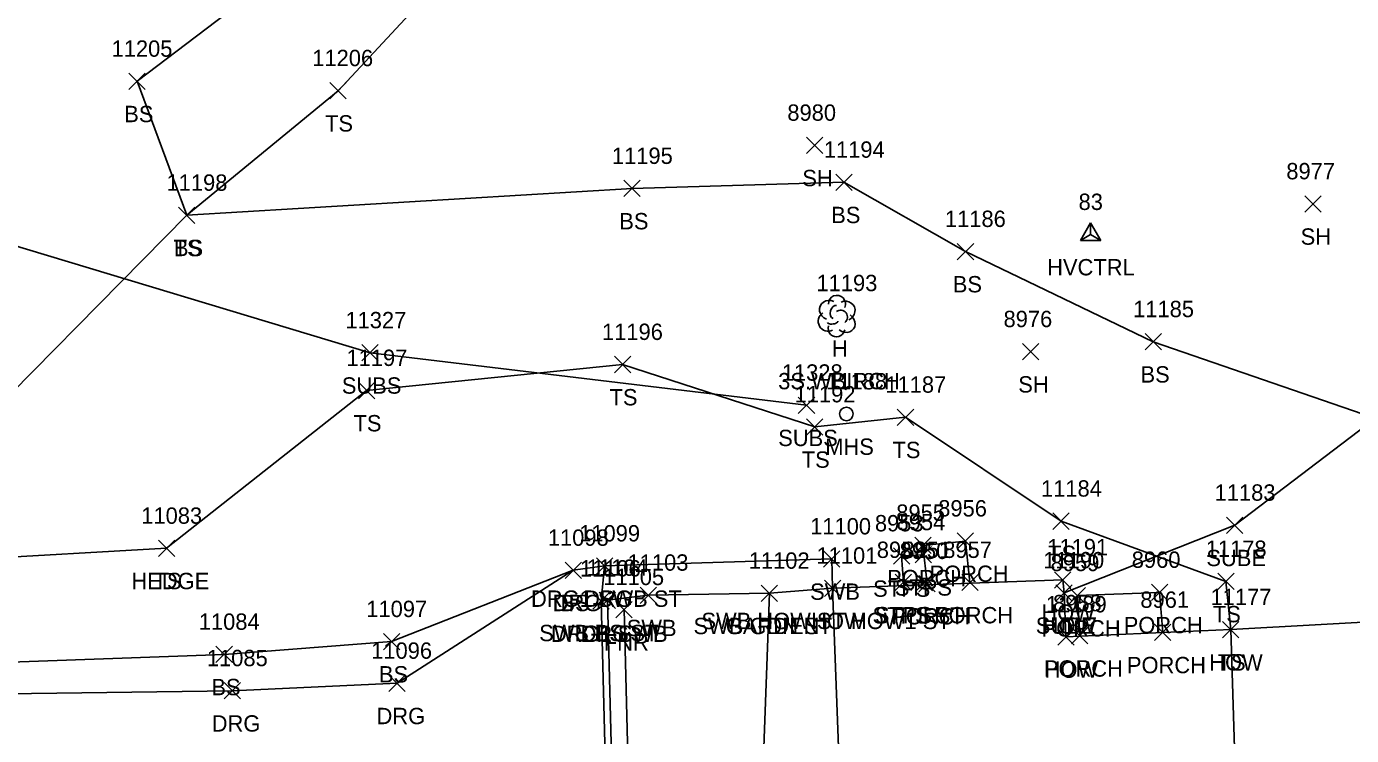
# Model space of a CAD drawing. Extents: x 1482574 to 1485769, y 580696 to 595649.
# Drawn here: x 1483701.6 to 1483863.5, y 582956.3 to 583043.1 of the extents above; entities that cross this region are included whole.
import ezdxf

# ---------------------------------------------------------------- set-up
doc = ezdxf.new("R2010")
doc.units = 0
for name, color, linetype in [('C_A', 7, 'Continuous'), ('C_I', 7, 'Continuous'), ('CPSM', 7, 'Continuous'), ('L_A', 7, 'Continuous'), ('L_C', 7, 'Continuous'), ('L_I', 7, 'Continuous'), ('L_TIC', 7, 'Continuous'), ('LAHR', 7, 'Continuous'), ('LAPB', 7, 'Continuous'), ('LBC', 7, 'Continuous'), ('LBF', 7, 'Continuous'), ('LELB', 7, 'Continuous'), ('LFNC', 7, 'Continuous'), ('LTD', 7, 'Continuous'), ('R_A', 7, 'Continuous'), ('R_I', 7, 'Continuous'), ('R_TIC', 7, 'Continuous'), ('RDG', 7, 'Continuous'), ('RSW', 7, 'Continuous'), ('U_A', 7, 'Continuous'), ('U_I', 7, 'Continuous'), ('U_TIC', 7, 'Continuous'), ('UE', 7, 'Continuous'), ('USA', 7, 'Continuous'), ('USMH', 7, 'Continuous')]:
    doc.layers.add(name, color=color, linetype=linetype)

msp = doc.modelspace()

# ---------------------------------------------------------------- linework, layer by layer
at = {"layer": 'CPSM'}
for p, q in [((1483830.39, 583016.89), (1483831.64, 583019.05)), ((1483832.89, 583016.89), (1483831.64, 583019.05)), ((1483831.64, 583017.61), (1483831.64, 583019.05)), ((1483830.39, 583016.89), (1483831.64, 583017.61)), ((1483830.39, 583016.89), (1483832.89, 583016.89)), ((1483831.64, 583017.61), (1483831.64, 583017.61)), ((1483831.64, 583017.61), (1483832.89, 583016.89))]:
    msp.add_line(p, q, dxfattribs=at)
at = {"layer": 'L_TIC'}
for points in [[(1483714.1, 583035.35), (1483716.1, 583037.35)], [(1483716.1, 583035.35), (1483714.1, 583037.35)], [(1483738.68, 583034.2), (1483740.68, 583036.2)], [(1483740.68, 583034.2), (1483738.68, 583036.2)], [(1483796.92, 583027.52), (1483798.92, 583029.52)], [(1483798.92, 583027.52), (1483796.92, 583029.52)], [(1483800.5, 583023), (1483802.5, 583025)], [(1483802.5, 583023), (1483800.5, 583025)], [(1483774.6, 583022.24), (1483776.6, 583024.24)], [(1483776.6, 583022.24), (1483774.6, 583024.24)], [(1483857.82, 583020.36), (1483859.82, 583022.36)], [(1483859.82, 583020.36), (1483857.82, 583022.36)], [(1483720.17, 583018.96), (1483722.17, 583020.96)], [(1483722.17, 583018.96), (1483720.17, 583020.96)], [(1483720.17, 583018.96), (1483722.17, 583020.96)], [(1483722.17, 583018.96), (1483720.17, 583020.96)], [(1483720.17, 583018.96), (1483722.17, 583020.96)], [(1483722.17, 583018.96), (1483720.17, 583020.96)], [(1483815.35, 583014.53), (1483817.35, 583016.53)], [(1483817.35, 583014.53), (1483815.35, 583016.53)], [(1483838.3, 583003.5), (1483840.3, 583005.5)], [(1483840.3, 583003.5), (1483838.3, 583005.5)], [(1483823.32, 583002.28), (1483825.32, 583004.28)], [(1483825.32, 583002.28), (1483823.32, 583004.28)], [(1483773.44, 583000.71), (1483775.44, 583002.71)], [(1483775.44, 583000.71), (1483773.44, 583002.71)], [(1483742.15, 582997.53), (1483744.15, 582999.53)], [(1483744.15, 582997.53), (1483742.15, 582999.53)], [(1483742.15, 582997.53), (1483744.15, 582999.53)], [(1483744.15, 582997.53), (1483742.15, 582999.53)], [(1483808.02, 582994.26), (1483810.02, 582996.26)], [(1483810.02, 582994.26), (1483808.02, 582996.26)], [(1483796.93, 582993.08), (1483798.93, 582995.08)], [(1483798.93, 582993.08), (1483796.93, 582995.08)], [(1483827.04, 582981.55), (1483829.04, 582983.55)], [(1483829.04, 582981.55), (1483827.04, 582983.55)], [(1483815.34, 582979.12), (1483817.34, 582981.12)], [(1483817.34, 582979.12), (1483815.34, 582981.12)], [(1483717.72, 582978.23), (1483719.72, 582980.23)], [(1483719.72, 582978.23), (1483717.72, 582980.23)], [(1483717.72, 582978.23), (1483719.72, 582980.23)], [(1483719.72, 582978.23), (1483717.72, 582980.23)], [(1483807.54, 582977.3), (1483809.54, 582979.3)], [(1483809.54, 582977.3), (1483807.54, 582979.3)], [(1483810.15, 582978.6), (1483812.15, 582980.59)], [(1483812.15, 582978.6), (1483810.15, 582980.59)], [(1483810.19, 582977.44), (1483812.19, 582979.44)], [(1483812.19, 582977.44), (1483810.19, 582979.44)], [(1483767.41, 582975.54), (1483769.41, 582977.54)], [(1483769.41, 582975.54), (1483767.41, 582977.54)], [(1483807.77, 582974.05), (1483809.77, 582976.05)], [(1483809.77, 582974.05), (1483807.77, 582976.05)], [(1483810.33, 582974.04), (1483812.33, 582976.03)], [(1483812.33, 582974.04), (1483810.33, 582976.03)], [(1483810.65, 582973.92), (1483812.65, 582975.92)], [(1483812.65, 582973.92), (1483810.65, 582975.92)], [(1483815.89, 582974.05), (1483817.88, 582976.04)], [(1483817.88, 582974.05), (1483815.89, 582976.04)], [(1483827.24, 582974.37), (1483829.24, 582976.37)], [(1483829.24, 582974.37), (1483827.24, 582976.37)], [(1483827.24, 582974.37), (1483829.24, 582976.37)], [(1483829.24, 582974.37), (1483827.24, 582976.37)], [(1483847.17, 582974.18), (1483849.17, 582976.18)], [(1483849.17, 582974.18), (1483847.17, 582976.18)], [(1483791.39, 582972.73), (1483793.39, 582974.73)], [(1483793.39, 582972.73), (1483791.39, 582974.73)], [(1483799.11, 582973.35), (1483801.11, 582975.35)], [(1483801.11, 582973.35), (1483799.11, 582975.35)], [(1483799.11, 582973.35), (1483801.11, 582975.35)], [(1483801.11, 582973.35), (1483799.11, 582975.35)], [(1483827.4, 582972.78), (1483829.4, 582974.78)], [(1483829.4, 582972.78), (1483827.4, 582974.78)], [(1483829.02, 582972.44), (1483831.02, 582974.44)], [(1483831.02, 582972.44), (1483829.02, 582974.44)], [(1483839.07, 582972.84), (1483841.07, 582974.84)], [(1483841.07, 582972.84), (1483839.07, 582974.84)], [(1483771.59, 582971.87), (1483773.59, 582973.87)], [(1483773.59, 582971.87), (1483771.59, 582973.87)], [(1483773.62, 582970.73), (1483775.62, 582972.73)], [(1483775.62, 582970.73), (1483773.62, 582972.73)], [(1483829.31, 582967.53), (1483831.31, 582969.53)], [(1483831.31, 582967.53), (1483829.31, 582969.53)], [(1483839.46, 582967.95), (1483841.46, 582969.95)], [(1483841.46, 582967.95), (1483839.46, 582969.95)], [(1483847.76, 582968.28), (1483849.76, 582970.28)], [(1483849.76, 582968.28), (1483847.76, 582970.28)], [(1483847.76, 582968.28), (1483849.76, 582970.28)], [(1483849.76, 582968.28), (1483847.76, 582970.28)], [(1483745.22, 582966.82), (1483747.22, 582968.82)], [(1483747.22, 582966.82), (1483745.22, 582968.82)], [(1483827.63, 582967.39), (1483829.63, 582969.39)], [(1483829.63, 582967.39), (1483827.63, 582969.39)], [(1483724.75, 582965.26), (1483726.75, 582967.26)], [(1483726.75, 582965.26), (1483724.75, 582967.26)]]:
    msp.add_lwpolyline(points, dxfattribs=at)
at = {"layer": 'LAHR'}
msp.add_lwpolyline([(1483496.71, 583033.21), (1483514.41, 583005.39), (1483531.33, 582992.65), (1483548.1, 582984.04), (1483587.45, 582977.51), (1483647.79, 582976.95), (1483694.49, 582977.88), (1483718.72, 582979.23)], dxfattribs=at)
at = {"layer": 'LAPB'}
msp.add_lwpolyline([(1483792.39, 582973.73), (1483791.24, 582942.67), (1483801.32, 582942)], dxfattribs=at)
at = {"layer": 'LBC'}
for points in [[(1483800.11, 582974.35), (1483801.32, 582942), (1483812.8, 582942.36), (1483824.9, 582942.88), (1483829.52, 582943.03), (1483829.43, 582950.01), (1483849.34, 582950.85), (1483848.76, 582969.28), (1483828.63, 582968.39), (1483828.4, 582973.78), (1483828.24, 582975.37)], [(1483800.11, 582974.35), (1483828.24, 582975.37)]]:
    msp.add_lwpolyline(points, dxfattribs=at)
at = {"layer": 'LBF'}
for points in [[(1483811.65, 582974.92), (1483811.15, 582979.59), (1483816.34, 582980.12), (1483816.89, 582975.04)], [(1483811.33, 582975.04), (1483808.76, 582975.05), (1483808.54, 582978.3), (1483811.19, 582978.44)], [(1483830.31, 582968.53), (1483830.02, 582973.44), (1483840.07, 582973.84), (1483840.46, 582968.95)]]:
    msp.add_lwpolyline(points, dxfattribs=at)
at = {"layer": 'LELB'}
for points in [[(1483721.17, 583019.96), (1483691.63, 582989.98), (1483662.47, 582988.45), (1483663.18, 583014.25), (1483680.15, 583045.5), (1483711.16, 583073.99), (1483749.8, 583096.19), (1483778.66, 583118.8), (1483798.91, 583142.02)], [(1483934.02, 582991.79), (1483895.9, 582994.75), (1483866.14, 582995.22), (1483839.3, 583004.5), (1483816.35, 583015.53), (1483801.5, 583024), (1483775.6, 583023.24), (1483721.17, 583019.96), (1483715.1, 583036.35), (1483750.21, 583063.04), (1483770.61, 583087.59), (1483797.42, 583109.85), (1483818.47, 583132.33)], [(1483721.17, 583019.96), (1483739.68, 583035.2), (1483761.99, 583059.25), (1483788.84, 583078.97), (1483822.11, 583098.79), (1483843.9, 583120.96)], [(1483448.45, 583091.63), (1483465.37, 583078.97), (1483477.7, 583052.58), (1483488.3, 583023.97), (1483506.43, 582995.74), (1483522.13, 582982.94), (1483544.17, 582972.86), (1483584.95, 582965.67), (1483646.7, 582967.21), (1483696.21, 582965.18), (1483725.75, 582966.26), (1483746.22, 582967.82), (1483768.41, 582976.54)], [(1483936.23, 582963.27), (1483898.63, 582971.59), (1483870.13, 582970.48), (1483848.76, 582969.28), (1483848.17, 582975.18), (1483828.04, 582982.55), (1483809.02, 582995.26), (1483797.93, 582994.08), (1483774.44, 583001.71), (1483743.15, 582998.53)], [(1483718.72, 582979.23), (1483743.15, 582998.53)], [(1483772.59, 582972.87), (1483773.15, 582950.62), (1483773.61, 582929.26), (1483792.66, 582929.39)]]:
    msp.add_lwpolyline(points, dxfattribs=at)
at = {"layer": 'LFNC'}
msp.add_lwpolyline([(1483774.62, 582971.73), (1483775.15, 582950.59), (1483775.5, 582939.68)], dxfattribs=at)
at = {"layer": 'LTD'}
msp.add_line((1483800.59, 583007.68), (1483800.59, 583007.68), dxfattribs=at)
msp.add_line((1483800.59, 583007.68), (1483800.59, 583007.68), dxfattribs=at)
msp.add_arc((1483800.64, 583009.12), 1.05, 335.5272, 180.9563, dxfattribs=at)
for centre, major_axis, ratio, start_param, end_param in [((1483799.8, 583008.35), (1.21, -0.51), 0.895232, 1.570796, 4.712389), ((1483800.38, 583008.14), (-0.208, -0.792), 0.645439, 3.141593, 6.283185), ((1483801.09, 583007.52), (-0.5, 0.667), 0.989748, 3.141593, 6.283185), ((1483801.63, 583008.27), (-1.14, -0.48), 0.949671, 1.570796, 4.712389), ((1483799.51, 583006.97), (0.58, -1.04), 0.959034, 3.141593, 6.283185), ((1483800.13, 583006.93), (-0.625, -0.083), 0.423636, 0, 3.141593), ((1483801.59, 583006.85), (-1.09, 0.79), 0.841452, 1.570796, 4.712389), ((1483800.59, 583006.18), (0.26, 1.06), 0.942809, 1.570796, 4.712389)]:
    msp.add_ellipse(centre, major_axis=major_axis, ratio=ratio, start_param=start_param, end_param=end_param, dxfattribs=at)
at = {"layer": 'R_TIC'}
for points in [[(1483771.25, 582976.07), (1483773.25, 582978.07)], [(1483773.25, 582976.07), (1483771.25, 582978.07)], [(1483771.25, 582976.07), (1483773.25, 582978.07)], [(1483773.25, 582976.07), (1483771.25, 582978.07)], [(1483799, 582976.93), (1483801, 582978.93)], [(1483801, 582976.93), (1483799, 582978.93)], [(1483767.41, 582975.54), (1483769.41, 582977.54)], [(1483769.41, 582975.54), (1483767.41, 582977.54)], [(1483776.58, 582972.49), (1483778.58, 582974.49)], [(1483778.58, 582972.49), (1483776.58, 582974.49)], [(1483791.39, 582972.73), (1483793.39, 582974.73)], [(1483793.39, 582972.73), (1483791.39, 582974.73)], [(1483799.11, 582973.35), (1483801.11, 582975.35)], [(1483801.11, 582973.35), (1483799.11, 582975.35)], [(1483770.82, 582971.78), (1483772.82, 582973.78)], [(1483772.82, 582971.78), (1483770.82, 582973.78)], [(1483770.82, 582971.78), (1483772.82, 582973.78)], [(1483772.82, 582971.78), (1483770.82, 582973.78)], [(1483771.59, 582971.87), (1483773.59, 582973.87)], [(1483773.59, 582971.87), (1483771.59, 582973.87)], [(1483745.88, 582961.72), (1483747.88, 582963.72)], [(1483747.88, 582961.72), (1483745.88, 582963.72)], [(1483725.74, 582960.81), (1483727.74, 582962.81)], [(1483727.74, 582960.81), (1483725.74, 582962.81)]]:
    msp.add_lwpolyline(points, dxfattribs=at)
at = {"layer": 'RDG'}
msp.add_lwpolyline([(1483417.18, 583108.38), (1483420.19, 583106.46), (1483421.22, 583102.37), (1483422.86, 583098.37), (1483428.56, 583094.47), (1483444.16, 583085.46), (1483459.95, 583073.34), (1483472.17, 583050.21), (1483485.4, 583021.97), (1483503.37, 582993.33), (1483520.35, 582980.25), (1483541.65, 582969.81), (1483583.79, 582962.65), (1483645.96, 582962.3), (1483696.07, 582961.38), (1483726.74, 582961.81), (1483746.88, 582962.72), (1483768.41, 582976.54), (1483772.25, 582977.07), (1483771.82, 582972.78), (1483772.39, 582950.63), (1483773.12, 582928.84), (1483773.28, 582924.55)], dxfattribs=at)
at = {"layer": 'RSW'}
msp.add_lwpolyline([(1483772.25, 582977.07), (1483800, 582977.93), (1483800.11, 582974.35), (1483792.39, 582973.73), (1483777.58, 582973.49), (1483772.59, 582972.87), (1483771.82, 582972.78)], dxfattribs=at)
at = {"layer": 'U_TIC'}
for points in [[(1483742.59, 583002.14), (1483744.59, 583004.14)], [(1483744.59, 583002.14), (1483742.59, 583004.14)], [(1483795.92, 582995.73), (1483797.92, 582997.73)], [(1483797.92, 582995.73), (1483795.92, 582997.73)], [(1483848.25, 582981.05), (1483850.25, 582983.05)], [(1483850.25, 582981.05), (1483848.25, 582983.05)], [(1483827.4, 582972.78), (1483829.4, 582974.78)], [(1483829.4, 582972.78), (1483827.4, 582974.78)]]:
    msp.add_lwpolyline(points, dxfattribs=at)
at = {"layer": 'UE'}
msp.add_lwpolyline([(1483923.27, 583041.07), (1483892.03, 583014.03), (1483867.43, 582995.87), (1483849.25, 582982.05), (1483828.4, 582973.78)], dxfattribs=at)
at = {"layer": 'USA'}
msp.add_lwpolyline([(1483604.88, 583034.44), (1483626.25, 583035.29), (1483662.45, 583026.58), (1483696.84, 583017.24), (1483743.59, 583003.14), (1483796.92, 582996.73)], dxfattribs=at)
at = {"layer": 'USMH'}
for p, q in [((1483801.79, 582995.66), (1483801.79, 582995.66)), ((1483802.62, 582995.66), (1483802.62, 582995.66))]:
    msp.add_line(p, q, dxfattribs=at)
msp.add_circle((1483801.79, 582995.66), 0.833, dxfattribs=at)

# ---------------------------------------------------------------- texts
at = {"layer": 'C_A'}
msp.add_text('HVCTRL', height=2, dxfattribs=at).set_placement((1483826.33, 583012.61))
at = {"layer": 'C_I'}
msp.add_text('83', height=2, dxfattribs=at).set_placement((1483830.17, 583020.61))
at = {"layer": 'L_A'}
for s, p in [('BS', (1483713.54, 583031.35)), ('TS', (1483738.08, 583030.2)), ('SH', (1483796.41, 583023.52)), ('BS', (1483774.04, 583018.24)), ('BS', (1483799.94, 583019)), ('SH', (1483857.31, 583016.36)), ('TS', (1483719.58, 583014.96)), ('BS', (1483719.61, 583014.96)), ('BS', (1483719.61, 583014.96)), ('BS', (1483814.8, 583010.53)), ('H', (1483800.03, 583002.68)), ('SH', (1483822.8, 582998.28)), ('BS', (1483837.74, 582999.5)), ('TS', (1483772.85, 582996.71)), ('TS', (1483741.56, 582993.53)), ('TS', (1483741.56, 582993.53)), ('TS', (1483807.43, 582990.26)), ('TS', (1483796.34, 582989.08)), ('TS', (1483826.45, 582977.55)), ('HEDGE', (1483714.42, 582974.23)), ('TS', (1483717.13, 582974.23)), ('PORCH', (1483806.77, 582974.59)), ('PORCH', (1483811.96, 582975.12)), ('STPS', (1483805.06, 582973.3)), ('STPS', (1483807.71, 582973.44)), ('BS', (1483766.85, 582971.54)), ('HOW', (1483797.49, 582969.35)), ('HOW', (1483797.49, 582969.35)), ('STPS ST', (1483804.98, 582970.03)), ('STPS', (1483805.28, 582970.05)), ('PORCH', (1483807.27, 582969.92)), ('PORCH', (1483812.51, 582970.05)), ('HOW', (1483825.63, 582970.37)), ('HOW', (1483825.63, 582970.37)), ('TS', (1483846.58, 582970.18)), ('BS', (1483771.03, 582967.87)), ('GARDEN', (1483787.06, 582968.73)), ('PORCH', (1483825.65, 582968.44)), ('HOW', (1483825.79, 582968.78)), ('PORCH', (1483835.69, 582968.84)), ('FNR', (1483772.15, 582966.73)), ('HOW', (1483846.14, 582964.28)), ('TS', (1483847.17, 582964.28)), ('BS', (1483744.67, 582962.82)), ('PORCH', (1483825.93, 582963.53)), ('HOW', (1483826.02, 582963.39)), ('PORCH', (1483836.08, 582963.95)), ('BS', (1483724.19, 582961.26))]:
    msp.add_text(s, height=2, dxfattribs=at).set_placement(p)
at = {"layer": 'L_C'}
msp.add_text('3S.WBIRCH', height=2, dxfattribs=at).set_placement((1483793.46, 582998.68))
at = {"layer": 'L_I'}
for s, p in [('11205', (1483711.99, 583039.35)), ('11206', (1483736.52, 583038.2)), ('8980', (1483794.58, 583031.52)), ('11195', (1483773.14, 583026.24)), ('11194', (1483799.04, 583027)), ('8977', (1483855.56, 583024.36)), ('11198', (1483718.71, 583022.96)), ('11198', (1483718.71, 583022.96)), ('11198', (1483718.71, 583022.96)), ('11186', (1483813.84, 583018.53)), ('11193', (1483798.14, 583010.68)), ('11185', (1483836.84, 583007.5)), ('11196', (1483771.93, 583004.71)), ('8976', (1483821, 583006.28)), ('11197', (1483740.7, 583001.53)), ('11197', (1483740.7, 583001.53)), ('11187', (1483806.56, 582998.26)), ('11192', (1483795.47, 582997.08)), ('11184', (1483825.58, 582985.55)), ('11083', (1483715.62, 582982.23)), ('11083', (1483715.62, 582982.23)), ('8955', (1483807.89, 582982.59)), ('8956', (1483813.02, 582983.12)), ('8953', (1483805.28, 582981.3)), ('8954', (1483807.93, 582981.44)), ('11098', (1483765.31, 582979.54)), ('11101', (1483798.14, 582977.35)), ('11101', (1483798.14, 582977.35)), ('8952', (1483805.51, 582978.05)), ('8950', (1483808.3, 582977.92)), ('8951', (1483808.64, 582978.04)), ('8957', (1483813.63, 582978.05)), ('11191', (1483826.35, 582978.37)), ('11191', (1483826.35, 582978.37)), ('11178', (1483845.71, 582978.18)), ('11104', (1483770.06, 582975.87)), ('11102', (1483789.86, 582976.73)), ('11190', (1483825.86, 582976.78)), ('8959', (1483826.76, 582976.44)), ('8960', (1483836.67, 582976.84)), ('11105', (1483772.08, 582974.73)), ('11097', (1483743.12, 582970.82)), ('11189', (1483826.17, 582971.39)), ('8958', (1483827.05, 582971.53)), ('8961', (1483837.72, 582971.95)), ('11177', (1483846.3, 582972.28)), ('11177', (1483846.3, 582972.28)), ('11084', (1483722.65, 582969.26))]:
    msp.add_text(s, height=2, dxfattribs=at).set_placement(p)
at = {"layer": 'R_A'}
for s, p in [('SWB', (1483797.36, 582972.93)), ('DRG1 SWB ST', (1483763.25, 582972.07)), ('DRG', (1483765.9, 582971.54)), ('DRG', (1483769.74, 582972.07)), ('SWB HOW ST HOW1 ST', (1483784.08, 582969.35)), ('SWB BS ST', (1483764.25, 582967.87)), ('DRG1 SWB', (1483765.68, 582967.78)), ('DRG', (1483769.31, 582967.78)), ('SWB', (1483774.95, 582968.49)), ('SWB GDN ST', (1483783.11, 582968.73)), ('DRG', (1483744.37, 582957.72)), ('DRG', (1483724.23, 582956.81))]:
    msp.add_text(s, height=2, dxfattribs=at).set_placement(p)
at = {"layer": 'R_I'}
for s, p in [('11100', (1483797.37, 582980.93)), ('11098', (1483765.31, 582979.54)), ('11099', (1483769.14, 582980.07)), ('11099', (1483769.14, 582980.07)), ('11101', (1483798.14, 582977.35)), ('11106', (1483769.23, 582975.78)), ('11106', (1483769.23, 582975.78)), ('11104', (1483770.06, 582975.87)), ('11103', (1483775.05, 582976.49)), ('11102', (1483789.86, 582976.73)), ('11085', (1483723.64, 582964.81)), ('11096', (1483743.72, 582965.72))]:
    msp.add_text(s, height=2, dxfattribs=at).set_placement(p)
at = {"layer": 'U_A'}
for s, p in [('SUBS', (1483740.13, 582998.14)), ('SUBS', (1483793.46, 582991.73)), ('MHS', (1483799.21, 582990.66)), ('SUBE', (1483845.79, 582977.05)), ('SUBE', (1483824.94, 582968.78))]:
    msp.add_text(s, height=2, dxfattribs=at).set_placement(p)
at = {"layer": 'U_I'}
for s, p in [('11327', (1483740.57, 583006.14)), ('11328', (1483793.9, 582999.73)), ('11188', (1483799.33, 582998.66)), ('11183', (1483846.8, 582985.05)), ('11190', (1483825.86, 582976.78))]:
    msp.add_text(s, height=2, dxfattribs=at).set_placement(p)

doc.saveas('drawing.dxf')
